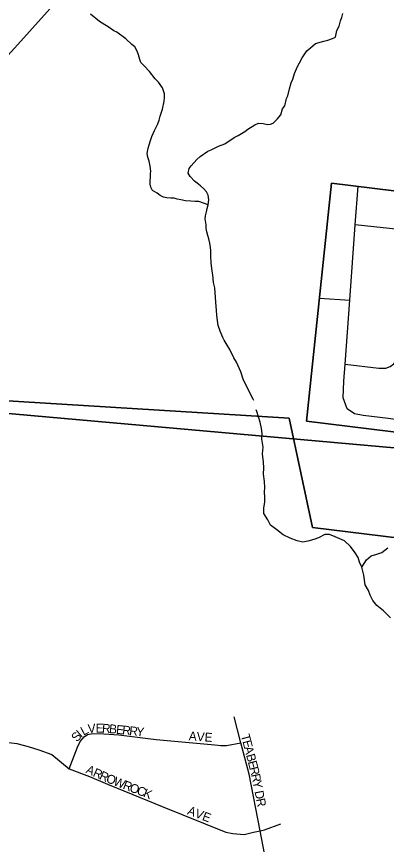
# Model space of a CAD drawing. Extents: x 0 to 680, y 0 to 440.
# Drawn here: x 74.98 to 81.15, y 190.49 to 204.28 of the extents above; entities that cross this region are included whole.
import ezdxf

# ---------------------------------------------------------------- set-up
doc = ezdxf.new("R2010")
doc.units = 0
for name, color, linetype in [('GM_X_City_Street', 7, 'Continuous'), ('GM_X_City_Street_Text', 7, 'Continuous'), ('GM_X_Corporation', 7, 'Continuous'), ('GM_X_Minor_River', 7, 'Continuous'), ('GM_X_Section', 7, 'Continuous'), ('GM_X_State_Route', 7, 'Continuous')]:
    doc.layers.add(name, color=color, linetype=linetype)

msp = doc.modelspace()

# ---------------------------------------------------------------- linework, layer by layer
at = {"layer": 'GM_X_City_Street'}
for points in [[(84.652, 196.913), (84.358, 197.071), (84.195, 197.133), (84.042, 197.183), (83.883, 197.215), (83.488, 197.272), (83.138, 197.318), (82.725, 197.372), (82.412, 197.415), (81.957, 197.478), (81.183, 197.585), (80.763, 197.637), (80.622, 197.662), (80.501, 197.746), (80.455, 197.872), (80.433, 197.929), (80.442, 198.209), (80.463, 198.494), (80.541, 199.557), (80.633, 200.812), (80.68, 201.455)], [(82.4, 200.622), (80.633, 200.812)], [(80.463, 198.494), (81.026, 198.428), (81.145, 198.428), (81.217, 198.454), (81.279, 198.498), (81.362, 198.607), (81.519, 198.868), (81.793, 199.312), (81.961, 199.622), (82.249, 200.153), (82.31, 200.293), (82.359, 200.434), (82.4, 200.622)], [(80.037, 199.591), (80.541, 199.557)], [(78.104, 189.526), (78.595, 189.336), (78.884, 189.316), (79.098, 189.435), (79.197, 189.615), (79.22, 189.816), (79.046, 190.719), (78.865, 191.662), (78.727, 192.184), (78.613, 192.616)], [(75.864, 191.753), (76, 192.113), (76.044, 192.207), (76.112, 192.282), (76.166, 192.322), (76.256, 192.338), (76.44, 192.333), (76.69, 192.32), (77.312, 192.242), (77.436, 192.227), (78.29, 192.149), (78.391, 192.14), (78.486, 192.138), (78.727, 192.184)], [(74.052, 192.24), (74.541, 192.217), (74.814, 192.194), (74.992, 192.171), (75.177, 192.124), (75.357, 192.065), (75.571, 191.988), (75.864, 191.753), (76.2, 191.625), (76.499, 191.497), (76.922, 191.324), (77.416, 191.126), (78.474, 190.697), (78.593, 190.672), (78.783, 190.656), (78.934, 190.696), (79.046, 190.719), (79.12, 190.734), (79.393, 190.833)]]:
    msp.add_lwpolyline(points, dxfattribs=at)
at = {"layer": 'GM_X_Corporation'}
for points in [[(83.951, 205.591), (83.402, 201.12), (80.239, 201.509), (79.822, 197.545), (83.345, 197.112), (83.729, 195.305), (79.918, 195.773), (79.532, 197.595), (67.969, 198.303)], [(67.969, 198.303), (79.532, 197.595), (79.918, 195.773), (83.729, 195.305), (83.345, 197.112), (79.822, 197.545), (80.239, 201.509), (83.402, 201.12), (83.951, 205.591)]]:
    msp.add_lwpolyline(points, dxfattribs=at)
at = {"layer": 'GM_X_Minor_River'}
for points in [[(78.181, 201.148), (78.022, 201.199), (77.962, 201.2), (77.891, 201.207), (77.802, 201.215), (77.725, 201.228), (77.666, 201.242), (77.613, 201.255), (77.56, 201.256), (77.489, 201.263), (77.435, 201.276), (77.382, 201.301), (77.33, 201.338), (77.254, 201.387), (77.225, 201.441), (77.214, 201.489), (77.218, 201.662), (77.225, 201.709), (77.215, 201.793), (77.198, 201.871), (77.176, 201.943), (77.165, 202.002), (77.179, 202.091), (77.198, 202.145), (77.217, 202.216), (77.243, 202.287), (77.286, 202.387), (77.342, 202.493), (77.361, 202.559), (77.38, 202.624), (77.418, 202.742), (77.445, 202.873), (77.452, 202.926), (77.453, 202.998), (77.42, 203.094), (77.35, 203.191), (77.298, 203.245), (77.2, 203.366), (77.113, 203.463), (77.06, 203.518), (77.043, 203.566), (77.021, 203.644), (76.999, 203.704), (76.959, 203.776), (76.906, 203.819), (76.807, 203.91), (76.655, 204.021), (76.608, 204.046), (76.514, 204.113), (76.456, 204.144), (76.368, 204.199), (76.216, 204.321)], [(78.614, 202.266), (78.68, 202.3), (78.789, 202.369), (78.843, 202.404), (78.957, 202.479), (79.017, 202.508), (79.1, 202.5), (79.171, 202.487), (79.219, 202.492), (79.267, 202.509), (79.333, 202.573), (79.394, 202.643), (79.42, 202.744), (79.457, 202.797), (79.489, 202.916), (79.508, 202.963), (79.534, 203.076), (79.566, 203.176), (79.591, 203.241), (79.622, 203.336), (79.672, 203.448), (79.703, 203.513), (79.747, 203.596), (79.826, 203.713), (79.887, 203.76), (79.971, 203.836), (80.109, 203.874), (80.174, 203.891), (80.252, 203.919), (80.306, 203.942), (80.326, 204.049), (80.363, 204.12), (80.376, 204.167), (80.389, 204.214), (80.408, 204.268), (80.427, 204.333)], [(78.944, 197.886), (78.928, 197.909), (78.865, 198.035), (78.796, 198.174), (78.768, 198.228), (78.723, 198.366), (78.655, 198.528), (78.609, 198.6), (78.541, 198.739), (78.478, 198.836), (78.449, 198.89), (78.426, 198.938), (78.381, 199.04), (78.347, 199.136), (78.327, 199.303), (78.317, 199.393), (78.312, 199.453), (78.303, 199.602), (78.289, 199.763), (78.267, 199.853), (78.258, 199.978), (78.247, 200.044), (78.232, 200.181), (78.223, 200.289), (78.225, 200.384), (78.22, 200.438), (78.209, 200.51), (78.193, 200.581), (78.176, 200.635), (78.16, 200.695), (78.149, 200.755), (78.145, 200.815), (78.129, 200.911), (78.136, 200.964), (78.155, 201.029), (78.162, 201.083), (78.181, 201.148), (78.189, 201.231), (78.179, 201.309), (78.15, 201.363), (78.109, 201.411), (78.051, 201.46), (77.999, 201.509), (77.952, 201.54), (77.882, 201.619), (77.848, 201.673), (77.861, 201.75), (77.898, 201.797), (77.989, 201.903), (78.049, 201.949), (78.176, 202.042), (78.23, 202.065), (78.35, 202.122), (78.458, 202.161), (78.614, 202.266)], [(79.107, 196.002), (79.107, 196.097), (79.125, 196.192), (79.125, 196.275), (79.119, 196.359), (79.125, 196.436), (79.119, 196.538), (79.101, 196.657), (79.107, 196.764), (79.101, 196.859), (79.089, 196.996), (79.095, 197.109), (79.077, 197.24), (79.083, 197.336), (79.071, 197.419), (79.047, 197.526), (79.017, 197.615), (78.993, 197.705), (78.981, 197.729)], [(81.223, 194.269), (81.104, 194.382), (80.991, 194.471), (80.925, 194.555), (80.883, 194.644), (80.854, 194.721), (80.8, 194.817), (80.776, 194.978), (80.741, 195.108), (80.705, 195.192), (80.681, 195.269), (80.634, 195.347), (80.556, 195.454), (80.455, 195.549), (80.378, 195.585), (80.3, 195.615), (80.205, 195.656), (80.127, 195.656), (80.019, 195.597), (79.941, 195.573), (79.845, 195.543), (79.761, 195.525), (79.665, 195.549), (79.545, 195.591), (79.431, 195.65), (79.323, 195.734), (79.221, 195.811), (79.173, 195.9), (79.107, 196.002)], [(80.741, 195.108), (80.818, 195.234), (80.901, 195.299), (80.991, 195.329), (81.074, 195.353), (81.175, 195.43)]]:
    msp.add_lwpolyline(points, dxfattribs=at)
at = {"layer": 'GM_X_Section'}
for points in [[(89.303, 212.485), (87.711, 196.525), (72.033, 197.922), (73.628, 213.785)], [(87.711, 196.525), (86.234, 180.729), (70.5, 182.241), (72.033, 197.922)]]:
    msp.add_lwpolyline(points, close=True, dxfattribs=at)
at = {"layer": 'GM_X_State_Route'}
for points in [[(75.345, 204.193), (75.603, 204.48), (76.02, 204.951), (76.511, 205.555), (76.563, 205.615)], [(73.042, 201.444), (73.223, 201.69), (74.107, 202.781), (74.565, 203.342), (75.058, 203.873), (75.345, 204.193)]]:
    msp.add_lwpolyline(points, dxfattribs=at)

# ---------------------------------------------------------------- texts
at = {"layer": 'GM_X_City_Street_Text'}
for s, height, rotation, p in [('I', 0.148, 40.203, (76.058, 192.264)), ('L', 0.148, 28.0194, (76.101, 192.302)), ('V', 0.148, 4.2663, (76.177, 192.346)), ('E', 0.148, 359.5628, (76.304, 192.356)), ('R', 0.148, 356.3297, (76.406, 192.355)), ('B', 0.148, 354.3087, (76.522, 192.348)), ('E', 0.148, 354.197, (76.639, 192.336)), ('R', 0.148, 354.2057, (76.742, 192.326)), ('R', 0.148, 354.1855, (76.859, 192.314)), ('Y', 0.148, 354.2029, (76.976, 192.302)), ('S', 0.148, 49.7781, (75.995, 192.189)), ('AVE', 0.1482, 356.0574, (77.853, 192.226)), ('T', 0.148, 284.7519, (78.724, 192.309)), ('E', 0.148, 284.7255, (78.751, 192.208)), ('A', 0.148, 284.7528, (78.777, 192.107)), ('B', 0.148, 284.7312, (78.811, 191.981)), ('E', 0.148, 284.7458, (78.84, 191.867)), ('A', 0.148, 335.8888, (76.128, 191.688)), ('R', 0.148, 335.8797, (76.247, 191.635)), ('R', 0.148, 335.9205, (76.354, 191.587)), ('R', 0.148, 284.3838, (78.867, 191.767)), ('O', 0.148, 337.5624, (76.465, 191.537)), ('W', 0.148, 338.5315, (76.589, 191.486)), ('R', 0.148, 281.8624, (78.896, 191.654)), ('Y', 0.148, 281.3099, (78.92, 191.54)), ('R', 0.148, 338.546, (76.746, 191.424)), ('O', 0.148, 338.5435, (76.856, 191.381)), ('C', 0.148, 338.5615, (76.977, 191.334)), ('K', 0.148, 338.5665, (77.086, 191.291)), ('D', 0.148, 281.3057, (78.953, 191.374)), ('R', 0.148, 281.3123, (78.979, 191.246)), ('AVE', 0.1482, 338.9591, (77.822, 190.998))]:
    msp.add_text(s, height=height, rotation=rotation, dxfattribs=at).set_placement(p)

doc.saveas('drawing.dxf')
